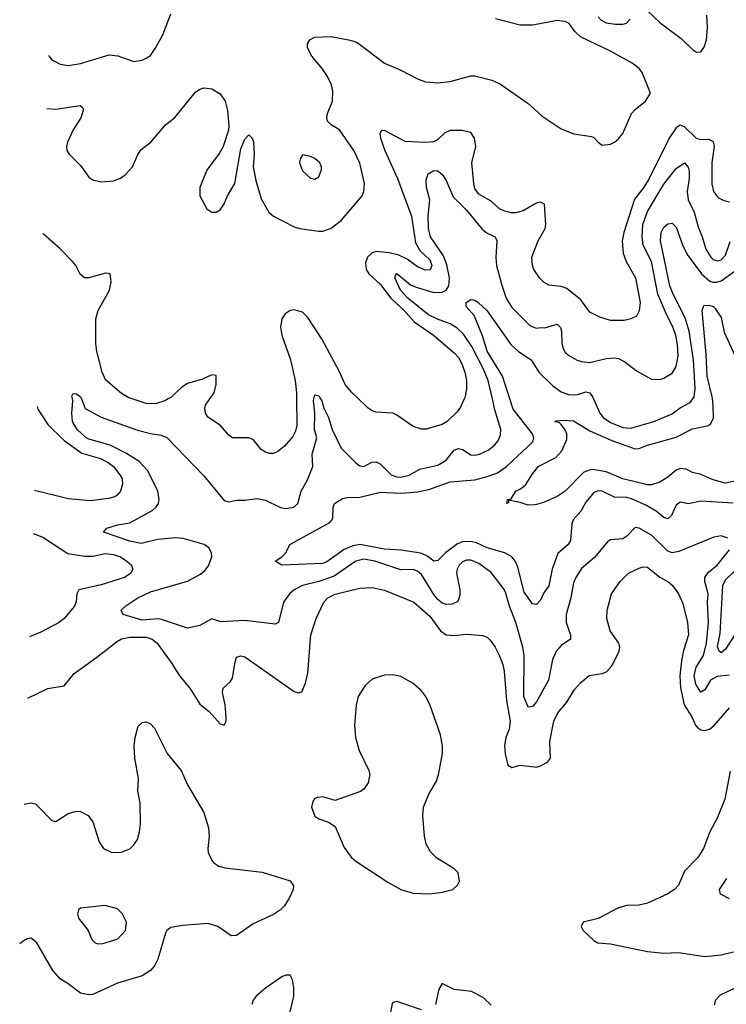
# Model space of a CAD drawing. Header units: inches. Extents: x 1694797 to 1849917, y 907313 to 1017959.
# Tile 302 of 656: x 1697494 to 1700934, y 997050 to 1001847. Entities that reach past the tile are written whole.
import ezdxf

# ---------------------------------------------------------------- set-up
doc = ezdxf.new("R2010")
doc.units = ezdxf.units.IN
doc.header["$MEASUREMENT"] = 0
for name, color, linetype in [('B6090', 7, 'Continuous'), ('B6999', 7, 'Continuous'), ('B7000', 7, 'Continuous'), ('B7909', 7, 'Continuous')]:
    doc.layers.add(name, color=color, linetype=linetype)

msp = doc.modelspace()

# ---------------------------------------------------------------- linework, layer by layer
at = {"layer": 'B6090', "color": 5}
for points, elevation in [([(1697634.1, 1001673), (1697650, 1001652.2), (1697690, 1001630.3), (1697730, 1001623.6), (1697790, 1001633.6), (1697930, 1001676.9), (1697972.1, 1001672.1), (1698050, 1001643.8), (1698090, 1001650.4), (1698110, 1001659.3), (1698130, 1001673.4), (1698153.1, 1001706.9), (1698190, 1001773.4), (1698230, 1001875.5)], 1040), ([(1700000, 1001822.6), (1699990, 1001820.6), (1699930, 1001821.3), (1699810, 1001852.4)], 1020), ([(1697625.7, 1001414.3), (1697670, 1001411.1), (1697788.6, 1001428.6), (1697799.6, 1001419.6), (1697803.7, 1001410), (1697791.9, 1001370), (1697754.5, 1001310), (1697726.2, 1001250), (1697720.9, 1001230), (1697723.1, 1001210), (1697733.1, 1001193.1), (1697790, 1001136.3), (1697830, 1001079.5), (1697850, 1001067.2), (1697890, 1001057.4), (1697950, 1001061.7), (1697984.4, 1001075.6), (1698007.9, 1001092.1), (1698043, 1001130), (1698068.8, 1001191.2), (1698084.5, 1001215.5), (1698131.6, 1001250), (1698204.2, 1001335.8), (1698249.8, 1001370.2), (1698350, 1001494.9), (1698370, 1001508.5), (1698390, 1001515.3), (1698430, 1001510.3), (1698470, 1001486.4), (1698494.9, 1001450), (1698504.8, 1001404.8), (1698512.2, 1001330), (1698510.3, 1001309.7), (1698484.2, 1001230), (1698464.3, 1001195.7), (1698405.1, 1001114.9), (1698371.5, 1001030), (1698370.3, 1000990), (1698405.3, 1000925.3), (1698430, 1000908.9), (1698450, 1000909.1), (1698470, 1000920.3), (1698488.9, 1000950), (1698506, 1000990), (1698541.3, 1001050), (1698570, 1001218), (1698590, 1001266), (1698610, 1001286), (1698626, 1001270), (1698631.7, 1001251.7), (1698635.6, 1001190), (1698630.9, 1001130), (1698643.6, 1001063.6), (1698670, 1000974.8), (1698706.7, 1000910), (1698730.2, 1000890.2), (1698830, 1000837.8), (1698858, 1000830), (1698950, 1000817.6), (1698970, 1000817.6), (1699010, 1000831.4), (1699060.5, 1000870), (1699161.8, 1000990), (1699169.9, 1001010.1), (1699173.1, 1001050), (1699150, 1001148.2), (1699120.2, 1001210), (1699051.2, 1001310), (1699010, 1001335.2), (1698992.9, 1001352.9), (1698989.4, 1001370), (1698992.9, 1001390), (1699017.1, 1001450), (1699018.4, 1001498.4), (1699011.5, 1001530), (1698992.2, 1001570), (1698966.3, 1001610), (1698916.5, 1001670), (1698894.5, 1001710), (1698894.5, 1001730), (1698905.8, 1001750), (1698930, 1001763), (1699010, 1001765), (1699094.9, 1001750), (1699130, 1001739.3), (1699149, 1001729), (1699270, 1001635), (1699350, 1001602.2), (1699430, 1001559.6), (1699470, 1001543.9), (1699530, 1001540.6), (1699590, 1001546.5), (1699690, 1001574.6), (1699710, 1001574.5), (1699793.4, 1001553.4), (1699834.1, 1001534.1), (1699970, 1001439.7), (1700000, 1001412.3)], 1020), ([(1700000, 1000948.4), (1699944.4, 1000915.6), (1699910, 1000905.9), (1699886.3, 1000906.3), (1699853.9, 1000913.9), (1699830, 1000925.8), (1699790, 1000963.2), (1699730, 1000997.1), (1699710, 1001025.7), (1699705.5, 1001050), (1699694.5, 1001150), (1699714.6, 1001230), (1699708.1, 1001270), (1699690, 1001297.8), (1699647.8, 1001307.8), (1699590, 1001307.1), (1699563.6, 1001296.4), (1699530, 1001264.1), (1699510, 1001251.8), (1699468.4, 1001248.4), (1699370, 1001253.2), (1699270, 1001307), (1699254.5, 1001305.5), (1699248, 1001292), (1699249.8, 1001270.2), (1699270.9, 1001210), (1699333.8, 1001073.8), (1699401, 1000890), (1699421, 1000761), (1699442.8, 1000722.8), (1699490, 1000678.2), (1699500.3, 1000650), (1699492, 1000628), (1699470, 1000627), (1699430, 1000643), (1699380.6, 1000680.6), (1699339.8, 1000699.8), (1699292.2, 1000712.2), (1699230, 1000718.4), (1699210, 1000712.1), (1699186.4, 1000690), (1699176.7, 1000663.3), (1699181.1, 1000630), (1699193.1, 1000610), (1699250, 1000557.7), (1699301.3, 1000490), (1699365.1, 1000430), (1699415.2, 1000375.2), (1699508.2, 1000310), (1699610, 1000224.8), (1699630, 1000200.9), (1699646.3, 1000170), (1699661.2, 1000130), (1699669.8, 1000090), (1699669.8, 1000050), (1699662.2, 1000010), (1699657.9, 1000000)], 980), ([(1699795.2, 1000000), (1699774.7, 1000090), (1699750, 1000148.3), (1699694.8, 1000254.8), (1699655.4, 1000315.4), (1699624.5, 1000344.5), (1699590, 1000365), (1699528, 1000388), (1699484.2, 1000410), (1699384, 1000490), (1699347.3, 1000530), (1699320.2, 1000590), (1699326.6, 1000610), (1699330, 1000610.7), (1699395.8, 1000555.8), (1699423.6, 1000543.6), (1699510, 1000518.7), (1699550, 1000519.1), (1699569.6, 1000530.4), (1699582.5, 1000550), (1699586.8, 1000590), (1699573.8, 1000653.8), (1699557.4, 1000697.4), (1699494.4, 1000790), (1699483.7, 1000830), (1699482.5, 1000890), (1699491.2, 1000970), (1699474.8, 1001030), (1699472.2, 1001067.8), (1699482.8, 1001097.2), (1699510, 1001112.6), (1699530, 1001111.4), (1699554, 1001090), (1699570, 1001064.4), (1699604.7, 1000984.7), (1699670, 1000919.2), (1699746.1, 1000826.1), (1699770, 1000807.2), (1699809.1, 1000789.1), (1699817.3, 1000770), (1699811.8, 1000688.2), (1699814.9, 1000650), (1699839, 1000559), (1699863.1, 1000490), (1699890, 1000445.4), (1699977.6, 1000357.6), (1700000, 1000348.1)], 960), ([(1698040.7, 1000000), (1698025.2, 1000005.2), (1697990, 1000025.8), (1697912.1, 1000092.1), (1697894.7, 1000130), (1697869.2, 1000230.8), (1697864.7, 1000270), (1697864.4, 1000390), (1697875.8, 1000430), (1697930.2, 1000530), (1697939, 1000570), (1697934, 1000610), (1697912, 1000612), (1697830, 1000589.2), (1697810, 1000590.2), (1697787.8, 1000607.8), (1697767.2, 1000650), (1697751, 1000670), (1697691, 1000731), (1697610, 1000802.3), (1697605.9, 1000805.3)], 980), ([(1700000, 1000626.2), (1699997.4, 1000630), (1699990.3, 1000650), (1699987.2, 1000690), (1700000, 1000723.7)], 980), ([(1699880.3, 1000000), (1699844, 1000110), (1699770, 1000232.1), (1699747.4, 1000307.4), (1699705.9, 1000405.9), (1699668.4, 1000450), (1699667.7, 1000470), (1699690, 1000483.9), (1699710, 1000480.2), (1699725.7, 1000470), (1699770, 1000428.4), (1699884.7, 1000264.7), (1699922.8, 1000230), (1699984.7, 1000190), (1700000, 1000164.5)], 940), ([(1699143.7, 1000000), (1699110, 1000033.1), (1699079.1, 1000070), (1699050, 1000134.4), (1698966.2, 1000290), (1698896.5, 1000396.5), (1698870, 1000423.2), (1698830, 1000433.1), (1698809.9, 1000430.1), (1698786.2, 1000413.8), (1698770.4, 1000389.6), (1698764.3, 1000350), (1698770.8, 1000310), (1698812.7, 1000190), (1698835.1, 1000090), (1698841.3, 1000030), (1698841.5, 1000000)], 980), ([(1698419.1, 1000000), (1698440.1, 1000030), (1698450.8, 1000070.8), (1698450, 1000113.4), (1698430, 1000116.9), (1698384.5, 1000095.5), (1698310, 1000074.3), (1698283, 1000057), (1698230, 1000007.1), (1698217.4, 1000000)], 980), ([(1697750, 1000000), (1697747.2, 1000012.8), (1697754.6, 1000025.4), (1697770, 1000024.9), (1697790.3, 1000010), (1697794.2, 1000000)], 960), ([(1698925.9, 1000000), (1698930, 1000019.3), (1698950, 1000014.3), (1698958.3, 1000000)], 960)]:
    msp.add_lwpolyline(points, dxfattribs=dict(at, elevation=elevation))
at = {"layer": 'B6090', "color": 5, "elevation": 1040}
msp.add_lwpolyline([(1698870, 1001189.2), (1698859.3, 1001170), (1698856.4, 1001150), (1698870, 1001111), (1698910, 1001074.8), (1698930, 1001070.8), (1698950, 1001081), (1698963.2, 1001116.8), (1698963.7, 1001130), (1698955.1, 1001150), (1698930, 1001171.8), (1698910, 1001180.9)], close=True, dxfattribs=at)
at = {"layer": 'B6999', "color": 5}
for points, elevation in [([(1697578.6, 999962.4), (1697582.5, 999950), (1697630, 999875), (1697710, 999796.7), (1697795.8, 999735.8), (1697886.3, 999710), (1697923.9, 999690), (1697949.8, 999670), (1697981.4, 999630), (1697991.9, 999610), (1697994.8, 999585.2), (1697984.4, 999550), (1697969, 999531), (1697956.7, 999523.3), (1697925.9, 999514.1), (1697836.5, 999503.5), (1697730, 999513.1), (1697565.3, 999552.8)], 980), ([(1700000, 998512), (1699990, 998500.5), (1699970, 998497.6), (1699948.9, 998550), (1699949.5, 998749.5), (1699942.9, 998790), (1699910, 998909.7), (1699878.9, 998990), (1699858.6, 999058.6), (1699850, 999076.2), (1699790, 999153.8), (1699730, 999198.3), (1699690, 999214.4), (1699670, 999213.7), (1699650, 999205.2), (1699633.5, 999190), (1699623.1, 999170), (1699620.9, 999150), (1699637, 999070), (1699636.9, 999043.1), (1699627.2, 999012.8), (1699599.7, 999000.3), (1699570, 998997.4), (1699550, 999004.8), (1699530, 999022.9), (1699510, 999047.2), (1699450, 999144.1), (1699430, 999160.5), (1699410, 999168.1), (1699350, 999167.6), (1699223.5, 999210), (1699170, 999218.8), (1699130, 999209.9), (1699024.1, 999135.9), (1698950, 999109.9), (1698870.3, 999090), (1698830.1, 999069.9), (1698807.1, 999050), (1698777.8, 999010), (1698753.4, 998910), (1698738.3, 998901.7), (1698590, 998920.2), (1698473.2, 998913.2), (1698430, 998928.3), (1698370, 998895.4), (1698310, 998883.5), (1698184.3, 998924.3), (1698167.5, 998927.5), (1698090, 998922), (1697997.2, 998950), (1697987.8, 998970), (1698010, 998992.3), (1698069.7, 999030), (1698130, 999059.5), (1698310, 999111.6), (1698373.7, 999146.3), (1698395.6, 999164.4), (1698412.9, 999187.1), (1698429, 999230), (1698426.9, 999250), (1698414.1, 999274.1), (1698391.1, 999291.1), (1698290, 999319.9), (1698250, 999323.4), (1698164.8, 999315.2), (1698084.8, 999295.2), (1698030, 999306.4), (1697901.2, 999350), (1697918, 999370), (1697970, 999386.4), (1698030, 999395.2), (1698142.5, 999457.5), (1698156.8, 999470), (1698169, 999490), (1698173.3, 999510), (1698166.8, 999550), (1698118.2, 999650), (1698075.6, 999695.6), (1698014.3, 999734.3), (1697934.8, 999774.8), (1697830, 999803.1), (1697817.4, 999810), (1697772.8, 999850), (1697751.1, 999890), (1697747.2, 999930), (1697752.3, 999990), (1697750, 1000000)], 960), ([(1697794.2, 1000000), (1697812.7, 999952.7), (1697891, 999911), (1698067.3, 999847.3), (1698130, 999830.7), (1698183.2, 999823.2), (1698210, 999812), (1698390, 999625.3), (1698490, 999504.8), (1698510, 999497.8), (1698550, 999506.5), (1698590, 999506.5), (1698650, 999514.2), (1698690, 999505.8), (1698763, 999470), (1698790, 999465.2), (1698827.9, 999472.1), (1698848, 999490), (1698864.1, 999550), (1698895.1, 999604.9), (1698920.7, 999670), (1698918.1, 999730), (1698939.8, 999810), (1698929.9, 999850.1), (1698931.5, 999930), (1698923.7, 999990), (1698925.9, 1000000)], 960), ([(1698217.4, 1000000), (1698199.7, 999990), (1698155.3, 999975.3), (1698110, 999976.8), (1698040.7, 1000000)], 980), ([(1698841.5, 1000000), (1698842.7, 999870), (1698836.9, 999843.1), (1698823.7, 999816.3), (1698782.4, 999770), (1698750, 999744.2), (1698730, 999734.6), (1698710, 999733.1), (1698690, 999740.3), (1698670, 999754), (1698630, 999801.6), (1698610, 999810.5), (1698530, 999810.8), (1698510, 999824.9), (1698470.8, 999870), (1698410, 999910.4), (1698398.3, 999930), (1698394.9, 999954.9), (1698398, 999970), (1698419.1, 1000000)], 980), ([(1700000, 998999.7), (1699990, 999001.3), (1699950, 999058.9), (1699919.6, 999179.6), (1699907.1, 999207.1), (1699889.9, 999229.9), (1699855.8, 999250), (1699770, 999274.7), (1699718.3, 999298.3), (1699690, 999305.4), (1699650, 999303), (1699625.6, 999294.4), (1699567.7, 999250), (1699530, 999213), (1699510, 999209), (1699475.6, 999235.6), (1699447.7, 999247.7), (1699350, 999263.4), (1699270, 999268.1), (1699150, 999290.8), (1699115.8, 999284.2), (1699074.2, 999265.8), (1698990, 999205.5), (1698970, 999197.4), (1698770, 999189.7), (1698738, 999210), (1698770, 999230.8), (1698789.2, 999250), (1698809.5, 999290), (1699003, 999397), (1699015.6, 999410), (1699019.1, 999420.9), (1699020.4, 999470), (1699027.3, 999490), (1699065.7, 999514.3), (1699090, 999520.2), (1699150, 999521.3), (1699250, 999544.9), (1699350, 999540.1), (1699433.1, 999546.9), (1699490, 999559.6), (1699590, 999596.2), (1699710, 999605.6), (1699770, 999621.5), (1699819.6, 999640.4), (1699864.8, 999670), (1699992.7, 999790), (1699997.7, 999810), (1699989.9, 999830), (1699896.9, 999950), (1699880.3, 1000000)], 940), ([(1698958.3, 1000000), (1698964.2, 999990), (1698974.8, 999954.8), (1698996.9, 999910), (1699015.8, 999850), (1699059.4, 999759.4), (1699130, 999687.6), (1699150, 999673.1), (1699170, 999670.3), (1699208.2, 999691.8), (1699230, 999693.7), (1699250, 999682), (1699302.2, 999630), (1699330, 999619.8), (1699350, 999619.3), (1699390, 999628.9), (1699442.7, 999657.3), (1699530, 999677.5), (1699570, 999702.1), (1699610, 999749.4), (1699630, 999758.1), (1699650, 999753.5), (1699690, 999727.7), (1699710, 999725.2), (1699731.8, 999730), (1699774, 999750), (1699805.2, 999774.8), (1699823.7, 999796.3), (1699835.3, 999824.7), (1699835.7, 999850), (1699807.1, 999947.1), (1699795.2, 1000000)], 960), ([(1699657.9, 1000000), (1699640.5, 999959.5), (1699623.6, 999936.4), (1699574.7, 999890), (1699550, 999875.3), (1699472.1, 999852.1), (1699450, 999851.8), (1699410, 999865.3), (1699330, 999921.1), (1699310.2, 999930.2), (1699230, 999934.9), (1699210, 999941.3), (1699190, 999954.4), (1699143.7, 1000000)], 980), ([(1700000, 999484.2), (1699970, 999481.6), (1699930, 999495.6), (1699874, 999506), (1699874, 999494), (1699866, 999490), (1699868.7, 999510), (1699886.3, 999513.7), (1699909.6, 999550), (1699936.1, 999563.9), (1699958, 999582), (1699990, 999634.4), (1700000, 999646.8)], 920), ([(1697558.5, 999343.6), (1697606.3, 999326.3), (1697727.3, 999247.3), (1697810, 999234.3), (1697850, 999234.3), (1697910, 999247.2), (1697950, 999242), (1697984.7, 999230), (1698016, 999210), (1698037.7, 999190), (1698045.1, 999170), (1698035.4, 999150), (1698003.6, 999130), (1697890, 999094.6), (1697781.6, 999070), (1697772.3, 999050), (1697768, 999012), (1697759.7, 998990), (1697710.6, 998930), (1697685.6, 998910), (1697596.4, 998863.6), (1697542.2, 998840.2)], 980), ([(1697532.5, 998541.5), (1697630, 998589), (1697710, 998602.4), (1697758.8, 998661.2), (1697870, 998741), (1697970, 998820.2), (1697990, 998830.5), (1698030, 998838.4), (1698110, 998839), (1698139.1, 998830), (1698162.5, 998810), (1698234.7, 998710), (1698271.7, 998650), (1698322.7, 998590), (1698370, 998513.2), (1698416.3, 998476.3), (1698470, 998416.9), (1698490, 998409.7), (1698498.5, 998430), (1698499.2, 998450), (1698494.2, 998510), (1698481.3, 998570), (1698483.7, 998590), (1698518.4, 998621.6), (1698530, 998639.3), (1698540.6, 998710), (1698550, 998742), (1698570, 998748.2), (1698590, 998742.6), (1698830, 998573.7), (1698850, 998567.1), (1698866.8, 998573.2), (1698885.8, 998614.2), (1698896, 998664), (1698911, 998850), (1698937.2, 998930), (1698975.2, 999010), (1698994, 999030), (1699030, 999048.4), (1699150, 999077.2), (1699210, 999080.8), (1699270, 999067.9), (1699412.8, 999010), (1699490, 998942), (1699543.4, 998870), (1699570, 998850.5), (1699610, 998847.1), (1699670, 998854.3), (1699747.3, 998847.3), (1699770, 998838.5), (1699784.4, 998824.4), (1699808.7, 998790), (1699830, 998747.3), (1699845.9, 998705.9), (1699852.7, 998672.7), (1699864.7, 998530), (1699881.5, 998430), (1699877.5, 998390), (1699861.5, 998350), (1699853.7, 998310), (1699857.3, 998270), (1699870, 998216), (1699890, 998203.5), (1699930, 998215.3), (1700000, 998207.2)], 980), ([(1697515.7, 998024.9), (1697550, 998031.2), (1697570, 998026.3), (1697579.1, 998019.1), (1697650, 997946), (1697670, 997941.6), (1697730, 997980.5), (1697770, 997991.2), (1697790, 997989.6), (1697827, 997970), (1697850, 997939.5), (1697881.4, 997841.4), (1697901.6, 997810), (1697942, 997790), (1697990, 997791.2), (1698030, 997807.8), (1698050, 997827), (1698066.8, 997853.2), (1698076.9, 997890), (1698081.7, 997930), (1698080.4, 998030), (1698068.2, 998090), (1698072.2, 998150), (1698053.7, 998250), (1698051.6, 998310), (1698055.6, 998350), (1698070, 998405.2), (1698090, 998422.9), (1698110, 998427), (1698130, 998416.2), (1698150, 998396.2), (1698212.3, 998272.3), (1698280.4, 998190), (1698310, 998119.3), (1698390, 997984), (1698413.6, 997910), (1698416.9, 997870), (1698409.6, 997810), (1698411.8, 997790), (1698429.6, 997750), (1698438.9, 997738.9), (1698462.5, 997722.5), (1698494.4, 997714.4), (1698674.2, 997694.2), (1698810, 997651.6), (1698827.3, 997627.3), (1698826, 997610), (1698808, 997570), (1698782.6, 997530), (1698763, 997510), (1698730, 997488.1), (1698630, 997442.3), (1698550, 997386), (1698524.1, 997384.1), (1698458.8, 997430), (1698410, 997443.1), (1698285.6, 997434.4), (1698230, 997424.2), (1698210.5, 997409.5), (1698203.2, 997396.8), (1698166.6, 997270), (1698150, 997237.3), (1698130, 997215.2), (1698090.6, 997189.4), (1697970, 997152.9), (1697850, 997098), (1697830, 997096.5), (1697790, 997103.6), (1697730, 997150.3), (1697690, 997173.7), (1697655.2, 997215.2), (1697576.5, 997350), (1697550, 997371.6), (1697530, 997368.9), (1697510, 997357.7), (1697493.7, 997345.2)], 1020), ([(1698797.9, 996957.9), (1698828.4, 997090), (1698828.3, 997130), (1698821.7, 997170), (1698810, 997191.6), (1698790, 997192.1), (1698770, 997184), (1698690, 997128.2), (1698644.7, 997090), (1698630.5, 997070), (1698623.6, 997050)], 980), ([(1699790, 997046.2), (1699750, 997083), (1699693, 997113), (1699610, 997123), (1699550, 997151.3), (1699535.3, 997124.7), (1699519.1, 997050)], 980), ([(1699450, 997022.9), (1699330, 997063.2), (1699310, 997058.5), (1699306.6, 997053.4), (1699298.4, 997010)], 980)]:
    msp.add_lwpolyline(points, dxfattribs=dict(at, elevation=elevation))
for points, elevation in [([(1699310, 998655.8), (1699270, 998653.1), (1699210, 998633.7), (1699176, 998604), (1699142.2, 998550), (1699131.7, 998508.3), (1699124.6, 998410), (1699128.6, 998350), (1699147.1, 998287.1), (1699194.2, 998190), (1699198.6, 998170), (1699190.7, 998129.3), (1699170, 998098.5), (1699152.8, 998087.2), (1699030, 998042.7), (1698970, 998060.5), (1698941.7, 998058.3), (1698928.9, 998051.1), (1698921.4, 998038.6), (1698914.9, 998010), (1698930, 997967.3), (1698950, 997954), (1698998, 997938), (1699030, 997916), (1699073.9, 997813.9), (1699107.7, 997767.7), (1699130, 997747.2), (1699285.7, 997645.7), (1699350, 997610.2), (1699410, 997591.4), (1699490, 997588.9), (1699550, 997595.8), (1699602, 997610), (1699625.2, 997630), (1699635.1, 997650), (1699629.3, 997690), (1699609.3, 997710), (1699523, 997763), (1699493.5, 997793.5), (1699473.3, 997830), (1699464.2, 997870), (1699456.5, 997970), (1699459.8, 998010), (1699485.8, 998074.2), (1699522.4, 998137.6), (1699532.3, 998167.7), (1699551.6, 998271.6), (1699551.7, 998310), (1699542.5, 998362.5), (1699490.4, 998510.4), (1699470, 998551.1), (1699450, 998577.6), (1699410, 998612.5), (1699350, 998647)], 1020), ([(1697910, 997531.5), (1697790, 997519.3), (1697780.7, 997510), (1697775.5, 997490), (1697780.5, 997470), (1697827.7, 997410), (1697845.4, 997365.4), (1697860.7, 997350), (1697870, 997346.9), (1697890, 997344.7), (1697910, 997349), (1697970.9, 997369.1), (1698009.5, 997410), (1698013.3, 997450), (1697992.7, 997492.7), (1697970, 997514.5)], 1040)]:
    msp.add_lwpolyline(points, close=True, dxfattribs=dict(at, elevation=elevation))
at = {"layer": 'B7000', "color": 5}
for points, elevation in [([(1700550, 1001890.8), (1700611.5, 1001831.5), (1700715.3, 1001755.3), (1700770, 1001702.5), (1700790, 1001689.9), (1700810, 1001691.5), (1700826.1, 1001713.9), (1700837.6, 1001750), (1700843.1, 1001810), (1700838.8, 1001870)], 980), ([(1700000, 1001412.3), (1700037.8, 1001377.8), (1700130, 1001316), (1700192, 1001292), (1700278.6, 1001278.6), (1700290, 1001273.4), (1700310, 1001250.4), (1700330, 1001236.4), (1700370, 1001241.1), (1700390, 1001250.3), (1700410, 1001266.7), (1700430, 1001293), (1700473.3, 1001390), (1700490.4, 1001409.6), (1700541.1, 1001450), (1700564.7, 1001490), (1700525.4, 1001590), (1700509.7, 1001610), (1700475.3, 1001635.3), (1700370, 1001694.9), (1700224.6, 1001764.6), (1700197.2, 1001790), (1700169.1, 1001829.1), (1700150, 1001838), (1700110, 1001843.9), (1700000, 1001822.6)], 1020), ([(1700310, 1001861.4), (1700325.2, 1001845.2), (1700350, 1001832.3), (1700395.1, 1001824.9), (1700430, 1001825.6), (1700449.1, 1001830.9), (1700466.9, 1001850)], 980), ([(1700950, 1000957.8), (1700924.3, 1000964.3), (1700898.6, 1000978.6), (1700874.3, 1001010), (1700865.5, 1001045.5), (1700865.9, 1001150), (1700876.1, 1001230), (1700872.5, 1001252.5), (1700850, 1001263.3), (1700810, 1001262.3), (1700790, 1001268.8), (1700730, 1001325.3), (1700710, 1001333), (1700690, 1001320.5), (1700655.6, 1001270), (1700557.4, 1001070), (1700530, 1001026.6), (1700486.9, 1000973.1), (1700435.9, 1000810), (1700427.9, 1000770), (1700432.5, 1000710), (1700447.3, 1000670), (1700492.2, 1000590), (1700514.5, 1000470), (1700510.8, 1000429.2), (1700496.6, 1000403.4), (1700469.8, 1000390.2), (1700437.6, 1000382.4), (1700370, 1000381.5), (1700317.8, 1000397.8), (1700270, 1000422.4), (1700224.1, 1000484.1), (1700157.4, 1000537.4), (1700130, 1000547.9), (1700070, 1000554.6), (1700046.8, 1000566.8), (1700024.2, 1000590), (1700000, 1000626.2)], 980), ([(1700000, 1000348.1), (1700010, 1000343.9), (1700030, 1000348.1), (1700050, 1000346.2), (1700110, 1000363.2), (1700117.7, 1000357.7), (1700127, 1000347), (1700132.1, 1000330), (1700132.7, 1000270), (1700140.8, 1000240.7), (1700150, 1000226.5), (1700170, 1000210.2), (1700208.8, 1000188.8), (1700230, 1000181.5), (1700270, 1000177.7), (1700350, 1000196.1), (1700390, 1000199.3), (1700410, 1000195.9), (1700440.2, 1000180.2), (1700496.7, 1000136.7), (1700570, 1000096.5), (1700610, 1000094.6), (1700630, 1000100.9), (1700670, 1000125.3), (1700690, 1000158.4), (1700700.4, 1000210), (1700696.2, 1000263.8), (1700687.8, 1000310), (1700674.7, 1000350), (1700639.3, 1000419.3), (1700601.6, 1000510), (1700569.9, 1000669.9), (1700529.6, 1000749.6), (1700525.4, 1000790), (1700528.2, 1000850), (1700550, 1000912.8), (1700630, 1001046.4), (1700690, 1001122.8), (1700730, 1001150.3), (1700749.2, 1001129.2), (1700753.6, 1001110), (1700754.2, 1001074.2), (1700743.9, 1001010), (1700748.1, 1000970), (1700777.2, 1000910), (1700797.4, 1000837.4), (1700817.5, 1000790), (1700835.3, 1000730), (1700859.8, 1000690), (1700870, 1000679.8), (1700890, 1000671.8), (1700910, 1000677.7), (1700930, 1000700.8), (1700953.3, 1000766.7)], 960), ([(1700000, 1000723.7), (1700017.6, 1000770), (1700052.9, 1000830), (1700055.8, 1000850), (1700049, 1000949), (1700030, 1000958.8), (1700010, 1000954.3), (1700000, 1000948.4)], 980), ([(1700771.5, 1000000), (1700778.5, 1000010), (1700782.6, 1000050), (1700775.1, 1000190), (1700753.4, 1000330), (1700734.7, 1000394.7), (1700675.5, 1000510), (1700659.7, 1000550), (1700613.3, 1000770), (1700616.8, 1000810), (1700630, 1000836.5), (1700650, 1000853.4), (1700670, 1000856.5), (1700690, 1000836.4), (1700721, 1000750), (1700743.1, 1000703.1), (1700814.2, 1000610), (1700853.7, 1000573.7), (1700870, 1000567.8), (1700888.3, 1000568.3), (1700910, 1000575.6), (1700976.8, 1000623.2)], 940), ([(1700866.7, 1000000), (1700865.5, 1000010), (1700840.6, 1000110), (1700836.4, 1000216.4), (1700817.2, 1000430), (1700824.8, 1000455.2), (1700850, 1000455.8), (1700870.2, 1000450.2), (1700880.7, 1000440.7), (1700910, 1000396.4), (1700924.2, 1000324.2), (1700985.5, 1000190), (1701002.6, 1000130), (1701020.6, 1000090), (1701028.8, 1000030), (1701048, 1000000)], 920), ([(1700000, 1000164.5), (1700020.7, 1000130), (1700090, 1000063.2), (1700130, 1000035), (1700170, 1000020.2), (1700210, 1000022), (1700250, 1000034.5), (1700270, 1000028.9), (1700285.3, 1000005.3), (1700287.7, 1000000)], 940)]:
    msp.add_lwpolyline(points, dxfattribs=dict(at, elevation=elevation))
at = {"layer": 'B7909', "color": 5}
for points, elevation in [([(1700000, 999646.8), (1700018.7, 999670), (1700105, 999715), (1700133.4, 999746.6), (1700157.2, 999802.8), (1700158.4, 999830), (1700149.9, 999849.9), (1700130, 999875.1), (1700122.6, 999882.6), (1700099, 999890), (1700106.5, 999893.5), (1700143.2, 999896.8), (1700190, 999893.7), (1700270, 999843.5), (1700377.4, 999797.4), (1700490, 999756.2), (1700510, 999758.2), (1700550, 999774), (1700690, 999813.2), (1700770, 999853.3), (1700847.6, 999870), (1700859.6, 999880.4), (1700872, 999908), (1700870.3, 999969.7), (1700866.7, 1000000)], 920), ([(1700287.7, 1000000), (1700318.9, 999930), (1700334.4, 999910), (1700370, 999884.5), (1700430, 999861.2), (1700470, 999857.9), (1700581.6, 999890), (1700670, 999926.3), (1700710, 999955.9), (1700758.5, 999981.5), (1700771.5, 1000000)], 940), ([(1701010, 999605.5), (1700928.5, 999588.5), (1700870, 999606.2), (1700810, 999631.7), (1700770, 999641.9), (1700738.1, 999658.1), (1700710, 999661.3), (1700690, 999652.7), (1700650, 999617.8), (1700610, 999594.4), (1700570, 999580.5), (1700550, 999581.4), (1700430, 999611), (1700350, 999644.4), (1700284.8, 999655.2), (1700266.8, 999653.2), (1700239.1, 999640.9), (1700150, 999551), (1700110, 999523.5), (1700044.8, 999495.2), (1700010, 999485.1), (1700000, 999484.2)], 920), ([(1700968.3, 999491.7), (1700810, 999502.3), (1700750, 999488.2), (1700710, 999496.9), (1700690, 999481.6), (1700668.1, 999431.9), (1700650, 999415.3), (1700630, 999421.5), (1700592.9, 999452.9), (1700542.2, 999482.2), (1700473.1, 999513.1), (1700450, 999519.2), (1700390, 999521.5), (1700330, 999550.6), (1700310, 999551.6), (1700290, 999543.9), (1700250, 999496.4), (1700226.5, 999453.5), (1700188.4, 999410), (1700182.3, 999390), (1700175.8, 999310), (1700164, 999290), (1700113.8, 999246.2), (1700085.8, 999170), (1700070.7, 999089.3), (1700045.6, 999054.4), (1700030, 999018.4), (1700010, 998998), (1700000, 998999.7)], 940), ([(1700941.4, 999321.4), (1700910, 999333.1), (1700873.1, 999326.9), (1700703.1, 999256.9), (1700670, 999249.9), (1700650, 999258.5), (1700570, 999335.4), (1700510, 999370.7), (1700490, 999373.1), (1700450, 999331.1), (1700430, 999318.8), (1700370, 999313.1), (1700356.4, 999303.6), (1700292.8, 999227.2), (1700230, 999173.1), (1700201.1, 999130), (1700190, 999103.7), (1700176.6, 999030), (1700155.1, 998950), (1700155, 998910), (1700175.8, 998850), (1700174.9, 998830), (1700130, 998797.8), (1700107.1, 998772.9), (1700088.3, 998730), (1700068.7, 998630), (1700010, 998523.5), (1700000, 998512)], 960), ([(1700950, 998653.7), (1700890, 998647), (1700856.8, 998630), (1700830, 998582.6), (1700810, 998570.9), (1700785.3, 998610), (1700778.4, 998650), (1700787.2, 998692.8), (1700822.9, 998750), (1700837.5, 998810), (1700846.9, 998910), (1700843.2, 999010), (1700846, 999050), (1700830.4, 999110), (1700830.4, 999130), (1700846.2, 999153.8), (1700889.8, 999190), (1700950, 999264.6)], 960), ([(1700981.3, 998858.7), (1700930, 998779.8), (1700910, 998762.8), (1700898.9, 998770), (1700891.4, 998791.4), (1700903.7, 998856.3), (1700917, 999090), (1700930, 999117.8), (1701010, 999194.5)], 940), ([(1700000, 998207.2), (1700010, 998206), (1700030, 998211.6), (1700063.1, 998230), (1700078.6, 998250), (1700075.5, 998330), (1700095.2, 998430), (1700114.4, 998470), (1700157.2, 998522.8), (1700195.5, 998584.5), (1700223.7, 998616.3), (1700267.3, 998652.7), (1700330, 998661.1), (1700351.6, 998670), (1700378.7, 998701.3), (1700412, 998770), (1700416, 998790), (1700410.3, 998810), (1700369.1, 998870), (1700352.6, 998930), (1700354.7, 998970), (1700376.1, 999050), (1700416.9, 999110), (1700458.7, 999150), (1700510, 999175.8), (1700530, 999181.4), (1700550, 999180.8), (1700610, 999130.8), (1700650, 999109.8), (1700672.1, 999090), (1700701.8, 999050), (1700722.4, 999002.4), (1700745, 998910), (1700750.6, 998850), (1700726.6, 998773.4), (1700716.3, 998723.7), (1700708.3, 998650), (1700711.6, 998591.6), (1700728.6, 998510), (1700767.2, 998450), (1700784.3, 998410), (1700796.4, 998396.4), (1700810, 998388), (1700830, 998385), (1700852.9, 998390), (1700873.3, 998406.7), (1700950, 998494.7)], 980), ([(1700953.8, 998186.2), (1700927.4, 998050), (1700890, 997956.3), (1700852.5, 997887.5), (1700823.1, 997810), (1700795.2, 997764.8), (1700730, 997698.7), (1700701, 997630), (1700682.2, 997610), (1700650, 997588.4), (1700550, 997543.3), (1700510, 997533.4), (1700450, 997531.6), (1700410, 997519.8), (1700311.1, 997468.9), (1700237, 997450), (1700227.6, 997430), (1700236.8, 997410), (1700290, 997360.8), (1700309.3, 997349.3), (1700370, 997344.7), (1700550, 997307.2), (1700630, 997299), (1700702.1, 997302.1), (1700830, 997282.4), (1700909.1, 997290.9), (1700970, 997305.7)], 980), ([(1700950, 997563.5), (1700906.5, 997586.5), (1700900.4, 997610), (1700936.7, 997663.3)], 960), ([(1701050, 997163.8), (1700904.6, 997095.4), (1700881.8, 997070), (1700874.7, 997045.3)], 980)]:
    msp.add_lwpolyline(points, dxfattribs=dict(at, elevation=elevation))

doc.saveas('drawing.dxf')
